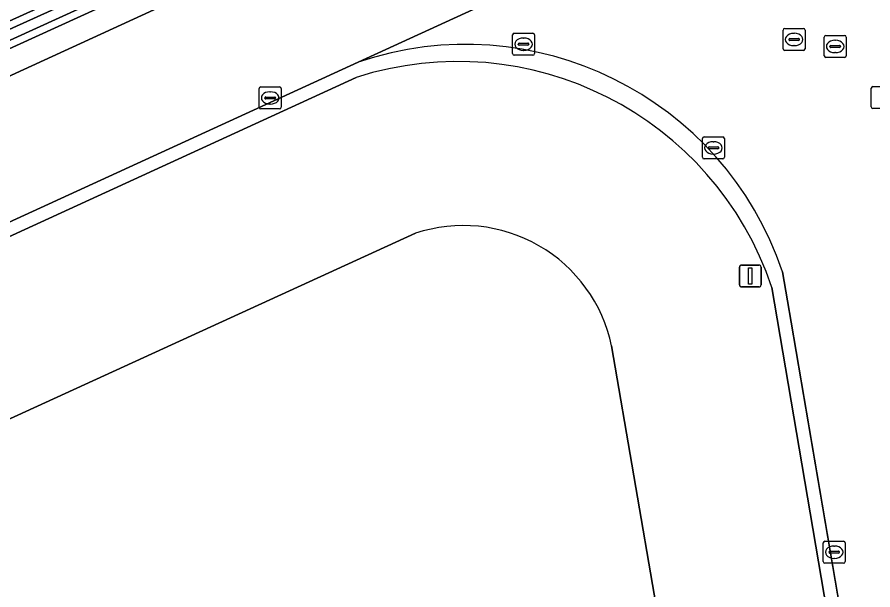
# Model space of a CAD drawing. Extents: x 154324 to 155744, y 382937 to 384188.
# Drawn here: x 154819.62 to 154858.53, y 383799.84 to 383825.9 of the extents above; entities that cross this region are included whole.
import ezdxf

# ---------------------------------------------------------------- set-up
doc = ezdxf.new("R2010")
doc.units = 0
for name, color, linetype in [('IMGEO_Grasland_overig', 7, 'Continuous'), ('IMGEO_Kolk', 7, 'Continuous'), ('IMGEO_Lichtmast', 7, 'Continuous'), ('IMGEO_Oever', 7, 'Continuous'), ('IMGEO_Pand', 7, 'Continuous'), ('IMGEO_Parkeervlak_open', 7, 'Continuous'), ('IMGEO_Rijbaan_lokaal_gesloten', 7, 'Continuous'), ('IMGEO_Rijbaan_lokaal_open', 7, 'Continuous'), ('IMGEO_Rioolput', 7, 'Continuous'), ('IMGEO_Waterloop', 7, 'Continuous')]:
    doc.layers.add(name, color=color, linetype=linetype)

msp = doc.modelspace()

# ---------------------------------------------------------------- linework, layer by layer
at = {"layer": 'IMGEO_Grasland_overig'}
for points in [[(154703.896, 383772.975), (154730.125, 383784.966), (154791.387, 383813.112), (154825.585, 383828.59), (154878.277, 383852.897), (154886.398, 383856.718), (154935.178, 383879.069), (154962.796, 383891.772)], [(154964.767, 383891.196), (154878.028, 383851.428), (154825.967, 383827.527), (154791.958, 383812.006), (154670.85, 383756.666), (154598.169, 383723.318), (154598.475, 383722.677), (154598.717, 383722.124), (154611.279, 383727.88), (154618.355, 383731.122), (154656.744, 383748.786)], [(154656.744, 383748.786), (154672.197, 383755.897), (154678.984, 383758.956), (154760.432, 383796.2), (154883.825, 383852.873), (154898.837, 383859.749), (154957, 383886.39), (154963.672, 383889.448)]]:
    msp.add_lwpolyline(points, dxfattribs=at)
at = {"layer": 'IMGEO_Kolk'}
for p, q in [((154842.148, 383824.237), (154842.148, 383825.089)), ((154842.223, 383825.163), (154843.075, 383825.163)), ((154843.149, 383825.089), (154843.149, 383824.237)), ((154842.407, 383824.657), (154842.407, 383824.669)), ((154842.845, 383824.62), (154842.447, 383824.62)), ((154842.45, 383824.706), (154842.848, 383824.706)), ((154842.636, 383824.943), (154842.661, 383824.943)), ((154842.891, 383824.669), (154842.891, 383824.657)), ((154842.659, 383824.383), (154842.634, 383824.383)), ((154843.075, 383824.163), (154842.223, 383824.163)), ((154830.623, 383821.792), (154830.623, 383822.644)), ((154830.698, 383822.718), (154831.55, 383822.718)), ((154831.624, 383822.644), (154831.624, 383821.792)), ((154858.455, 383821.809), (154858.455, 383822.661)), ((154858.53, 383822.735), (154859.382, 383822.735)), ((154830.882, 383822.212), (154830.882, 383822.224)), ((154830.925, 383822.261), (154831.323, 383822.261)), ((154831.111, 383822.498), (154831.136, 383822.498)), ((154831.366, 383822.224), (154831.366, 383822.212)), ((154831.32, 383822.175), (154830.922, 383822.175)), ((154831.134, 383821.938), (154831.109, 383821.938)), ((154831.55, 383821.718), (154830.698, 383821.718)), ((154859.382, 383821.735), (154858.53, 383821.735)), ((154850.778, 383819.519), (154850.778, 383820.371)), ((154850.853, 383820.445), (154851.705, 383820.445)), ((154851.779, 383820.371), (154851.779, 383819.519)), ((154851.037, 383819.939), (154851.037, 383819.951)), ((154851.475, 383819.902), (154851.077, 383819.902)), ((154851.08, 383819.988), (154851.478, 383819.988)), ((154851.266, 383820.225), (154851.291, 383820.225)), ((154851.521, 383819.951), (154851.521, 383819.939)), ((154851.289, 383819.665), (154851.264, 383819.665)), ((154851.705, 383819.445), (154850.853, 383819.445)), ((154856.348, 383802.052), (154857.2, 383802.052)), ((154856.273, 383801.126), (154856.273, 383801.978)), ((154856.761, 383801.832), (154856.786, 383801.832)), ((154857.274, 383801.978), (154857.274, 383801.126)), ((154856.532, 383801.546), (154856.532, 383801.558)), ((154856.97, 383801.509), (154856.572, 383801.509)), ((154856.575, 383801.595), (154856.973, 383801.595)), ((154856.784, 383801.272), (154856.759, 383801.272)), ((154857.016, 383801.558), (154857.016, 383801.546)), ((154857.2, 383801.052), (154856.348, 383801.052))]:
    msp.add_line(p, q, dxfattribs=at)
for points in [[(154842.148, 383824.237), (154842.148, 383825.089)], [(154842.223, 383825.163), (154843.075, 383825.163)], [(154843.149, 383825.089), (154843.149, 383824.237)], [(154843.075, 383824.163), (154842.223, 383824.163)], [(154830.623, 383821.792), (154830.623, 383822.644)], [(154830.698, 383822.718), (154831.55, 383822.718)], [(154831.624, 383822.644), (154831.624, 383821.792)], [(154858.455, 383821.809), (154858.455, 383822.661)], [(154858.53, 383822.735), (154859.382, 383822.735)], [(154831.55, 383821.718), (154830.698, 383821.718)], [(154859.382, 383821.735), (154858.53, 383821.735)], [(154850.778, 383819.519), (154850.778, 383820.371)], [(154850.853, 383820.445), (154851.705, 383820.445)], [(154851.779, 383820.371), (154851.779, 383819.519)], [(154851.705, 383819.445), (154850.853, 383819.445)], [(154856.348, 383802.052), (154857.2, 383802.052)], [(154856.273, 383801.126), (154856.273, 383801.978)], [(154857.274, 383801.978), (154857.274, 383801.126)], [(154857.2, 383801.052), (154856.348, 383801.052)]]:
    msp.add_lwpolyline(points, dxfattribs=at)
for centre, radius, start, end in [((154842.225, 383825.087), 0.0765, 91.552, 178.448), ((154842.225, 383825.087), 0.0765, 91.552, 178.448), ((154843.073, 383825.087), 0.0765, 1.552, 88.448), ((154843.073, 383825.087), 0.0765, 1.552, 88.448), ((154842.447, 383824.666), 0.0403, 85.8775, 175.7526), ((154842.444, 383824.656), 0.0366, 178.938, 274.7102), ((154842.848, 383824.663), 0.043, 264.8664, 352.4533), ((154842.852, 383824.668), 0.0386, 1.7309, 96.639), ((154842.225, 383824.239), 0.0765, 181.552, 268.448), ((154842.225, 383824.239), 0.0765, 181.552, 268.448), ((154843.073, 383824.239), 0.0765, 271.552, 358.448), ((154843.073, 383824.239), 0.0765, 271.552, 358.448), ((154830.7, 383822.642), 0.0765, 91.552, 178.448), ((154830.7, 383822.642), 0.0765, 91.552, 178.448), ((154831.548, 383822.642), 0.0765, 1.552, 88.448), ((154831.548, 383822.642), 0.0765, 1.552, 88.448), ((154858.532, 383822.659), 0.0765, 91.552, 178.448), ((154858.532, 383822.659), 0.0765, 91.552, 178.448), ((154830.922, 383822.221), 0.0403, 85.8775, 175.7526), ((154831.327, 383822.223), 0.0386, 1.7309, 96.639), ((154830.919, 383822.211), 0.0366, 178.938, 274.7102), ((154831.323, 383822.218), 0.043, 264.8664, 352.4533), ((154830.7, 383821.794), 0.0765, 181.552, 268.448), ((154830.7, 383821.794), 0.0765, 181.552, 268.448), ((154831.548, 383821.794), 0.0765, 271.552, 358.448), ((154831.548, 383821.794), 0.0765, 271.552, 358.448), ((154858.532, 383821.811), 0.0765, 181.552, 268.448), ((154858.532, 383821.811), 0.0765, 181.552, 268.448), ((154850.855, 383820.369), 0.0765, 91.552, 178.448), ((154850.855, 383820.369), 0.0765, 91.552, 178.448), ((154851.703, 383820.369), 0.0765, 1.552, 88.448), ((154851.703, 383820.369), 0.0765, 1.552, 88.448), ((154851.077, 383819.948), 0.0403, 85.8775, 175.7526), ((154851.074, 383819.938), 0.0366, 178.938, 274.7102), ((154851.478, 383819.945), 0.043, 264.8664, 352.4533), ((154851.482, 383819.95), 0.0386, 1.7309, 96.639), ((154850.855, 383819.521), 0.0765, 181.552, 268.448), ((154850.855, 383819.521), 0.0765, 181.552, 268.448), ((154851.703, 383819.521), 0.0765, 271.552, 358.448), ((154851.703, 383819.521), 0.0765, 271.552, 358.448), ((154856.35, 383801.976), 0.0765, 91.552, 178.448), ((154856.35, 383801.976), 0.0765, 91.552, 178.448), ((154857.198, 383801.976), 0.0765, 1.552, 88.448), ((154857.198, 383801.976), 0.0765, 1.552, 88.448), ((154856.572, 383801.555), 0.0403, 85.8775, 175.7526), ((154856.569, 383801.545), 0.0366, 178.938, 274.7102), ((154856.973, 383801.552), 0.043, 264.8664, 352.4533), ((154856.977, 383801.557), 0.0386, 1.7309, 96.639), ((154856.35, 383801.128), 0.0765, 181.552, 268.448), ((154856.35, 383801.128), 0.0765, 181.552, 268.448), ((154857.198, 383801.128), 0.0765, 271.552, 358.448), ((154857.198, 383801.128), 0.0765, 271.552, 358.448)]:
    msp.add_arc(centre, radius, start, end, dxfattribs=at)
for centre, major_axis, ratio, start_param, end_param in [((154842.635, 383824.663), (-0.387, 0.002), 0.722429, 4.712389, 7.853982), ((154842.66, 383824.663), (-0.39, 0.002), 0.717154, 1.570796, 4.712389), ((154831.11, 383822.218), (-0.387, 0.002), 0.722429, 4.712389, 7.853982), ((154831.135, 383822.218), (-0.39, 0.002), 0.717154, 1.570796, 4.712389), ((154851.265, 383819.945), (-0.387, 0.002), 0.722429, 4.712389, 7.853982), ((154851.29, 383819.945), (-0.39, 0.002), 0.717154, 1.570796, 4.712389), ((154856.76, 383801.552), (-0.387, 0.002), 0.722429, 4.712389, 7.853982), ((154856.785, 383801.552), (-0.39, 0.002), 0.717154, 1.570796, 4.712389)]:
    msp.add_ellipse(centre, major_axis=major_axis, ratio=ratio, start_param=start_param, end_param=end_param, dxfattribs=at)
at = {"layer": 'IMGEO_Lichtmast'}
for p, q in [((154852.459, 383813.717), (154852.459, 383814.517)), ((154852.459, 383814.517), (154852.459, 383813.717)), ((154852.559, 383814.617), (154853.349, 383814.617)), ((154853.349, 383814.617), (154852.559, 383814.617)), ((154853.449, 383814.517), (154853.449, 383813.717)), ((154853.449, 383813.717), (154853.449, 383814.517)), ((154853.349, 383813.617), (154852.559, 383813.617)), ((154852.559, 383813.617), (154853.349, 383813.617))]:
    msp.add_line(p, q, dxfattribs=at)
msp.add_lwpolyline([(154852.879, 383814.492), (154853.029, 383814.492), (154853.029, 383813.742), (154852.879, 383813.742), (154852.879, 383814.492)], dxfattribs=at)
for centre, start, end in [((154852.559, 383814.517), 90, 180), ((154852.559, 383814.517), 90, 180), ((154853.349, 383814.517), 0, 90), ((154853.349, 383814.517), 360, 90), ((154852.559, 383813.717), 180, 270), ((154852.559, 383813.717), 180, 270), ((154853.349, 383813.717), 270, 0), ((154853.349, 383813.717), 270, 0)]:
    msp.add_arc(centre, 0.1, start, end, dxfattribs=at)
at = {"layer": 'IMGEO_Oever'}
for points in [[(154966.183, 383892.216), (154964.62, 383891.502), (154877.887, 383851.736), (154825.826, 383827.835), (154791.817, 383812.315), (154670.709, 383756.974), (154477.722, 383668.428), (154474.723, 383667.081), (154473.003, 383666.381), (154472.894, 383666.896), (154475.831, 383668.12), (154483.144, 383671.26), (154516.005, 383686.461)], [(154962.796, 383891.772), (154935.178, 383879.069), (154886.398, 383856.718), (154878.277, 383852.897), (154825.585, 383828.59), (154791.387, 383813.112)], [(154516.005, 383686.461), (154550.009, 383702.059), (154578.252, 383715.009), (154602.585, 383726.157), (154630.595, 383738.991), (154658.23, 383751.824), (154678.485, 383761.027), (154704.037, 383772.666), (154730.266, 383784.658), (154791.528, 383812.803), (154825.726, 383828.281), (154878.42, 383852.59), (154886.541, 383856.41), (154935.32, 383878.761), (154962.94, 383891.465)], [(154791.958, 383812.006), (154825.967, 383827.527), (154878.028, 383851.428), (154964.767, 383891.196)]]:
    msp.add_lwpolyline(points, dxfattribs=at)
at = {"layer": 'IMGEO_Pand'}
for points in [[(154837.735, 383816.061), (154769.16, 383784.679), (154787.882, 383674.892), (154867.567, 383688.391), (154857.459, 383747.727), (154837.877, 383744.339)], [(154837.877, 383744.339), (154832.77, 383773.851), (154852.427, 383777.261), (154848.68, 383799.111), (154846.651, 383810.938)]]:
    msp.add_lwpolyline(points, dxfattribs=at)
msp.add_arc((154839.907, 383809.521), 6.891, 11.8636, 108.3743, dxfattribs=at)
at = {"layer": 'IMGEO_Parkeervlak_open'}
for points in [[(154835.04, 383823.151), (154792.925, 383803.83), (154765.07, 383791.045), (154768.187, 383784.234), (154769.16, 383784.679), (154837.735, 383816.061)], [(154857.871, 383790.412), (154856.176, 383800.396), (154853.936, 383813.593)], [(154846.651, 383810.938), (154848.68, 383799.111), (154852.427, 383777.261), (154832.77, 383773.851), (154837.877, 383744.339), (154857.459, 383747.727), (154867.567, 383688.391), (154870.939, 383668.598), (154878.393, 383669.904), (154868.954, 383725.158), (154857.871, 383790.412)]]:
    msp.add_lwpolyline(points, dxfattribs=at)
for centre, radius, start, end in [((154839.652, 383808.811), 15.064, 18.5099, 107.8276), ((154839.907, 383809.521), 6.891, 11.8636, 108.3743)]:
    msp.add_arc(centre, radius, start, end, dxfattribs=at)
at = {"layer": 'IMGEO_Rijbaan_lokaal_gesloten'}
for points in [[(154963.672, 383889.448), (154957, 383886.39), (154898.837, 383859.749), (154883.825, 383852.873), (154760.432, 383796.2), (154678.984, 383758.956), (154672.197, 383755.897), (154656.744, 383748.786), (154659.286, 383743.289)], [(154738.667, 383779.711), (154761.822, 383790.226), (154792.705, 383804.394), (154835.121, 383823.848), (154867.222, 383838.572), (154868.713, 383839.256), (154873.28, 383841.357), (154960.553, 383881.362)], [(154867.222, 383838.572), (154835.121, 383823.848)], [(154854.425, 383814.31), (154854.653, 383812.991), (154854.813, 383812.024), (154858.483, 383790.497), (154869.559, 383725.258), (154869.596, 383725.133), (154932.04, 383358.964), (154933.662, 383349.45), (154956.051, 383217.962), (154957.681, 383208.024), (154958.22, 383204.737)]]:
    msp.add_lwpolyline(points, dxfattribs=at)
msp.add_arc((154840.002, 383809.424), 15.228, 18.7162, 108.6964, dxfattribs=at)
at = {"layer": 'IMGEO_Rijbaan_lokaal_open'}
for points in [[(154835.121, 383823.848), (154792.705, 383804.394), (154761.822, 383790.226), (154738.667, 383779.711), (154707.938, 383765.553), (154693.144, 383758.769)], [(154792.925, 383803.83), (154835.04, 383823.151)], [(154853.936, 383813.593), (154856.176, 383800.396), (154857.871, 383790.412), (154868.954, 383725.158), (154878.393, 383669.904), (154880.297, 383658.755), (154880.326, 383658.587), (154931.446, 383358.867), (154932.04, 383358.964), (154869.596, 383725.133), (154869.559, 383725.258), (154858.483, 383790.497), (154854.813, 383812.024), (154854.653, 383812.991), (154854.425, 383814.31)]]:
    msp.add_lwpolyline(points, dxfattribs=at)
for centre, radius, start, end in [((154840.002, 383809.424), 15.228, 18.7162, 108.6964), ((154839.652, 383808.811), 15.064, 18.5099, 107.8276)]:
    msp.add_arc(centre, radius, start, end, dxfattribs=at)
at = {"layer": 'IMGEO_Rioolput'}
for p, q in [((154854.522, 383825.378), (154855.374, 383825.378)), ((154854.447, 383824.452), (154854.447, 383825.304)), ((154854.935, 383825.158), (154854.96, 383825.158)), ((154855.448, 383825.304), (154855.448, 383824.452)), ((154856.315, 383824.135), (154856.315, 383824.987)), ((154856.39, 383825.061), (154857.242, 383825.061)), ((154857.316, 383824.987), (154857.316, 383824.135)), ((154854.706, 383824.872), (154854.706, 383824.884)), ((154855.144, 383824.835), (154854.746, 383824.835)), ((154854.749, 383824.921), (154855.147, 383824.921)), ((154854.958, 383824.598), (154854.933, 383824.598)), ((154855.19, 383824.884), (154855.19, 383824.872)), ((154856.574, 383824.555), (154856.574, 383824.567)), ((154856.617, 383824.604), (154857.015, 383824.604)), ((154856.803, 383824.841), (154856.828, 383824.841)), ((154857.058, 383824.567), (154857.058, 383824.555)), ((154855.374, 383824.378), (154854.522, 383824.378)), ((154857.012, 383824.518), (154856.614, 383824.518)), ((154856.826, 383824.281), (154856.801, 383824.281)), ((154857.242, 383824.061), (154856.39, 383824.061))]:
    msp.add_line(p, q, dxfattribs=at)
for points in [[(154854.522, 383825.378), (154855.374, 383825.378)], [(154854.447, 383824.452), (154854.447, 383825.304)], [(154855.448, 383825.304), (154855.448, 383824.452)], [(154856.315, 383824.135), (154856.315, 383824.987)], [(154856.39, 383825.061), (154857.242, 383825.061)], [(154857.316, 383824.987), (154857.316, 383824.135)], [(154855.374, 383824.378), (154854.522, 383824.378)], [(154857.242, 383824.061), (154856.39, 383824.061)]]:
    msp.add_lwpolyline(points, dxfattribs=at)
for centre, radius, start, end in [((154854.524, 383825.302), 0.0765, 91.552, 178.448), ((154854.524, 383825.302), 0.0765, 91.552, 178.448), ((154855.372, 383825.302), 0.0765, 1.552, 88.448), ((154855.372, 383825.302), 0.0765, 1.552, 88.448), ((154856.392, 383824.985), 0.0765, 91.552, 178.448), ((154856.392, 383824.985), 0.0765, 91.552, 178.448), ((154857.24, 383824.985), 0.0765, 1.552, 88.448), ((154857.24, 383824.985), 0.0765, 1.552, 88.448), ((154854.746, 383824.881), 0.0403, 85.8775, 175.7526), ((154854.743, 383824.871), 0.0366, 178.938, 274.7102), ((154855.147, 383824.878), 0.043, 264.8664, 352.4533), ((154855.151, 383824.883), 0.0386, 1.7309, 96.639), ((154856.614, 383824.564), 0.0403, 85.8775, 175.7526), ((154857.019, 383824.566), 0.0386, 1.7309, 96.639), ((154854.524, 383824.454), 0.0765, 181.552, 268.448), ((154854.524, 383824.454), 0.0765, 181.552, 268.448), ((154855.372, 383824.454), 0.0765, 271.552, 358.448), ((154855.372, 383824.454), 0.0765, 271.552, 358.448), ((154856.611, 383824.554), 0.0366, 178.938, 274.7102), ((154857.015, 383824.561), 0.043, 264.8664, 352.4533), ((154856.392, 383824.137), 0.0765, 181.552, 268.448), ((154856.392, 383824.137), 0.0765, 181.552, 268.448), ((154857.24, 383824.137), 0.0765, 271.552, 358.448), ((154857.24, 383824.137), 0.0765, 271.552, 358.448)]:
    msp.add_arc(centre, radius, start, end, dxfattribs=at)
for centre, major_axis, ratio, start_param, end_param in [((154854.934, 383824.878), (-0.387, 0.002), 0.722429, 4.712389, 7.853982), ((154854.959, 383824.878), (-0.39, 0.002), 0.717154, 1.570796, 4.712389), ((154856.802, 383824.561), (-0.387, 0.002), 0.722429, 4.712389, 7.853982), ((154856.827, 383824.561), (-0.39, 0.002), 0.717154, 1.570796, 4.712389)]:
    msp.add_ellipse(centre, major_axis=major_axis, ratio=ratio, start_param=start_param, end_param=end_param, dxfattribs=at)
at = {"layer": 'IMGEO_Waterloop'}
for points in [[(154791.817, 383812.315), (154825.826, 383827.835), (154877.887, 383851.736), (154964.62, 383891.502), (154966.183, 383892.216)], [(154962.94, 383891.465), (154935.32, 383878.761), (154886.541, 383856.41), (154878.42, 383852.59), (154825.726, 383828.281), (154791.528, 383812.803)]]:
    msp.add_lwpolyline(points, dxfattribs=at)

doc.saveas('drawing.dxf')
